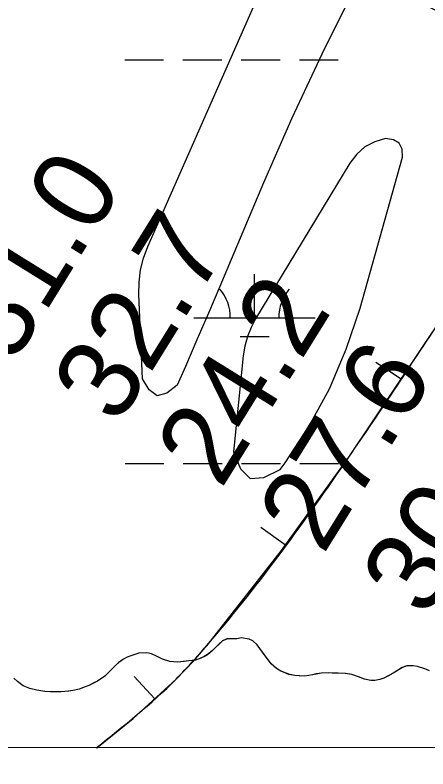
# Model space of a CAD drawing. Extents: x 3297716 to 3335574, y 688621 to 713991.
# Drawn here: x 3318912 to 3319252, y 693999 to 694621 of the extents above; entities that cross this region are included whole.
import ezdxf

# ---------------------------------------------------------------- set-up
doc = ezdxf.new("R2010")
doc.units = 0
for name, color, linetype in [('V-BORW-LINE', 7, 'Continuous'), ('V-GRID-FRAM', 7, 'Continuous'), ('V-RIVR-RANG', 7, 'Continuous'), ('V-SITE-VEGE', 7, 'Continuous'), ('V-TOPO-MAJR', 7, 'Continuous'), ('V-TOPO-MINR', 7, 'Continuous'), ('V-WETL-SWMP', 7, 'Continuous')]:
    doc.layers.add(name, color=color, linetype=linetype)

msp = doc.modelspace()

# ---------------------------------------------------------------- linework, layer by layer
at = {"layer": 'V-BORW-LINE'}
for p, q in [((3319230.16, 694320.58), (3319209.38, 694334.47)), ((3319134.94, 694183.9), (3319114.65, 694198.5)), ((3319027.17, 694057.28), (3319010.26, 694075.69))]:
    msp.add_line(p, q, dxfattribs=at)
msp.add_lwpolyline([(3318979.39, 694016.87), (3319009.4, 694040.96), (3319044.74, 694073.41), (3319059.42, 694088.64), (3319073.17, 694104.67), (3319131.74, 694179.45), (3319187.11, 694256.42), (3319226.69, 694315.39), (3319266.16, 694374.43), (3319299.21, 694424), (3319332.23, 694473.59)], dxfattribs=at)
for points in [[(3319332.23, 694473.59), (3319346.96, 694514.74), (3319330.08, 694574.05), (3319241.52, 694633.36), (3318959.37, 694833.29), (3318859.39, 694879.95), (3318735.8, 694948.8), (3318694.12, 694946.94), (3318632.3, 694892.02), (3318568.55, 694800.19), (3318453.36, 694621.99), (3318213, 694285.77), (3318159.93, 694204.01), (3318055.47, 694015.93)], [(3318978.9, 694016.87), (3319044.74, 694073.41), (3319073.17, 694104.67), (3319187.11, 694256.42), (3319266.16, 694374.43), (3319332.23, 694473.59)]]:
    msp.add_spline(points, degree=3, dxfattribs=at)
at = {"layer": 'V-GRID-FRAM'}
msp.add_lwpolyline([(3301838.48, 712184.22), (3333346.19, 712216.3), (3333372.64, 694031.53), (3301849.06, 693999.43), (3301838.48, 712184.22)], dxfattribs=at)
at = {"layer": 'V-SITE-VEGE'}
for p, q in [((3319083.04, 694104.95), (3319074.9, 694096.93)), ((3319086.49, 694106.52), (3319083.04, 694104.95)), ((3319090.46, 694106.74), (3319086.49, 694106.52)), ((3319094.93, 694106.72), (3319090.46, 694106.74)), ((3319098.65, 694107.43), (3319094.93, 694106.72)), ((3319104.88, 694106.46), (3319098.65, 694107.43)), ((3319108.02, 694105.04), (3319104.88, 694106.46)), ((3319111.71, 694101.64), (3319108.02, 694105.04)), ((3319116.07, 694095.78), (3319111.71, 694101.64)), ((3319004.43, 694091.42), (3319001.49, 694089.86)), ((3319007.39, 694092.74), (3319004.43, 694091.42)), ((3319014.18, 694094.76), (3319007.39, 694092.74)), ((3319020.75, 694095.16), (3319014.18, 694094.76)), ((3319024.63, 694094.26), (3319020.75, 694095.16)), ((3319029.15, 694092.13), (3319024.63, 694094.26)), ((3319033.55, 694089.87), (3319029.15, 694092.13)), ((3319068.06, 694092.04), (3319063.88, 694090.08)), ((3319070.76, 694093.6), (3319068.06, 694092.04)), ((3319074.9, 694096.93), (3319070.76, 694093.6)), ((3319123.01, 694086.12), (3319116.07, 694095.78)), ((3318995.02, 694084.86), (3318986.03, 694075.95)), ((3318997.45, 694087.03), (3318995.02, 694084.86)), ((3319001.49, 694089.86), (3318997.45, 694087.03)), ((3319039.69, 694088.02), (3319033.55, 694089.87)), ((3319046.16, 694087.55), (3319039.69, 694088.02)), ((3319055.34, 694088.39), (3319046.16, 694087.55)), ((3319060.67, 694089.14), (3319055.34, 694088.39)), ((3319063.88, 694090.08), (3319060.67, 694089.14)), ((3319127.45, 694082.13), (3319123.01, 694086.12)), ((3319131.23, 694079.98), (3319127.45, 694082.13)), ((3319137.63, 694077.39), (3319131.23, 694079.98)), ((3319170.04, 694078.53), (3319164.33, 694078.27)), ((3319173.53, 694078.36), (3319170.04, 694078.53)), ((3319231.21, 694083.07), (3319223.75, 694078.3)), ((3319235.04, 694084.28), (3319231.21, 694083.07)), ((3319240.13, 694084.4), (3319235.04, 694084.28)), ((3319243.75, 694083.74), (3319240.13, 694084.4)), ((3319249.76, 694081.89), (3319243.75, 694083.74)), ((3319253.66, 694080.24), (3319249.76, 694081.89)), ((3318914.04, 694071.53), (3318911.12, 694074.19)), ((3318986.03, 694075.95), (3318979.91, 694071.83)), ((3319142.5, 694076.39), (3319137.63, 694077.39)), ((3319150.6, 694075.84), (3319142.5, 694076.39)), ((3319154.06, 694076.41), (3319150.6, 694075.84)), ((3319160.12, 694077.67), (3319154.06, 694076.41)), ((3319164.33, 694078.27), (3319160.12, 694077.67)), ((3319178.37, 694078.47), (3319173.53, 694078.36)), ((3319184.23, 694077.99), (3319178.37, 694078.47)), ((3319189.71, 694077.25), (3319184.23, 694077.99)), ((3319194.98, 694075.26), (3319189.71, 694077.25)), ((3319199.99, 694073.51), (3319194.98, 694075.26)), ((3319205.37, 694072.4), (3319199.99, 694073.51)), ((3319208.47, 694072.34), (3319205.37, 694072.4)), ((3319212.56, 694073.06), (3319208.47, 694072.34)), ((3319216.01, 694074.26), (3319212.56, 694073.06)), ((3319223.75, 694078.3), (3319216.01, 694074.26)), ((3318918.85, 694067.91), (3318914.04, 694071.53)), ((3318924.12, 694065.8), (3318918.85, 694067.91)), ((3318969.83, 694067), (3318964.9, 694065.27)), ((3318972.91, 694068.19), (3318969.83, 694067)), ((3318979.91, 694071.83), (3318972.91, 694068.19)), ((3318930, 694064.32), (3318924.12, 694065.8)), ((3318936.73, 694063.24), (3318930, 694064.32)), ((3318949.79, 694062.92), (3318936.73, 694063.24)), ((3318956.24, 694063.45), (3318949.79, 694062.92)), ((3318961.32, 694064.31), (3318956.24, 694063.45)), ((3318964.9, 694065.27), (3318961.32, 694064.31))]:
    msp.add_line(p, q, dxfattribs=at)
at = {"layer": 'V-TOPO-MAJR'}
msp.add_lwpolyline([(3319171.3, 694312.75), (3319185.05, 694345.43), (3319196.52, 694379.22), (3319231.45, 694503.63), (3319230.93, 694510.22), (3319228.7, 694515.25), (3319223.9, 694517.95), (3319217.39, 694519.09), (3319208.47, 694516.24), (3319200.43, 694512.11), (3319193.7, 694506.08), (3319187.84, 694498.76), (3319110.32, 694370.54), (3319106.58, 694363.29), (3319103.52, 694355.82), (3319101.47, 694348), (3319100.11, 694339.95), (3319092.13, 694260.9), (3319097.81, 694246.91), (3319105.75, 694238.81), (3319117.07, 694239.55), (3319130.64, 694246.19), (3319134.72, 694251.79), (3319154.15, 694281.72), (3319171.3, 694312.75)], dxfattribs=at)
at = {"layer": 'V-TOPO-MINR'}
msp.add_lwpolyline([(3319190.81, 694640.78), (3319164.74, 694588.7), (3319140.24, 694535.87), (3319116.8, 694482.53), (3319090.1, 694419.21), (3319080.76, 694397.16), (3319071.36, 694375.13), (3319061.9, 694353.14), (3319052.38, 694331.16), (3319045.69, 694315.78), (3319037.04, 694309.13), (3319029.25, 694307.04), (3319022.71, 694311.79), (3319017.02, 694321.09), (3319013.96, 694390.37), (3319014.22, 694400.61), (3319015.4, 694410.69), (3319017.96, 694420.5), (3319021.43, 694430.15), (3319132.3, 694681.39)], dxfattribs=at)
at = {"layer": 'V-WETL-SWMP'}
for p, q in [((3319002.44, 694583.8), (3319034.44, 694583.82)), ((3319050.44, 694583.84), (3319082.44, 694583.87)), ((3319098.44, 694583.88), (3319130.44, 694583.91)), ((3319146.44, 694583.92), (3319178.44, 694583.95)), ((3319109.46, 694371.28), (3319109.43, 694407.28)), ((3319059.46, 694371.24), (3319159.46, 694371.33)), ((3319097.47, 694355.84), (3319121.47, 694355.86)), ((3319002.71, 694251.12), (3319034.71, 694251.15)), ((3319050.71, 694251.16), (3319082.71, 694251.19)), ((3319098.71, 694251.2), (3319130.71, 694251.23)), ((3319146.71, 694251.24), (3319178.71, 694251.27)), ((3319083.02, 694104.96), (3319080.34, 694102.41)), ((3319086.46, 694106.53), (3319083.02, 694104.96)), ((3319090.43, 694106.75), (3319086.46, 694106.53)), ((3319094.91, 694106.73), (3319090.43, 694106.75)), ((3319098.62, 694107.44), (3319094.91, 694106.73)), ((3319104.86, 694106.47), (3319098.62, 694107.44)), ((3319108, 694105.05), (3319104.86, 694106.47)), ((3319111.68, 694101.66), (3319108, 694105.05)), ((3319080.34, 694102.41), (3319074.88, 694096.94)), ((3319116.05, 694095.79), (3319111.68, 694101.66)), ((3319004.41, 694091.43), (3319001.46, 694089.87)), ((3319007.36, 694092.75), (3319004.41, 694091.43)), ((3319014.15, 694094.77), (3319007.36, 694092.75)), ((3319020.73, 694095.17), (3319014.15, 694094.77)), ((3319024.6, 694094.27), (3319020.73, 694095.17)), ((3319029.13, 694092.14), (3319024.6, 694094.27)), ((3319033.53, 694089.88), (3319029.13, 694092.14)), ((3319068.03, 694092.06), (3319063.85, 694090.09)), ((3319070.73, 694093.61), (3319068.03, 694092.06)), ((3319074.88, 694096.94), (3319070.73, 694093.61)), ((3319119.9, 694090.41), (3319116.05, 694095.79)), ((3318994.99, 694084.87), (3318991.47, 694081.43)), ((3318997.43, 694087.04), (3318994.99, 694084.87)), ((3319001.46, 694089.87), (3318997.43, 694087.04)), ((3319039.66, 694088.03), (3319033.53, 694089.88)), ((3319046.14, 694087.56), (3319039.66, 694088.03)), ((3319051.47, 694088.06), (3319046.14, 694087.56)), ((3319055.32, 694088.4), (3319051.47, 694088.06)), ((3319060.64, 694089.15), (3319055.32, 694088.4)), ((3319063.85, 694090.09), (3319060.64, 694089.15)), ((3319122.98, 694086.14), (3319119.9, 694090.41)), ((3319127.43, 694082.14), (3319122.98, 694086.14)), ((3318989.29, 694079.15), (3318986.01, 694075.96)), ((3318991.47, 694081.43), (3318989.29, 694079.15)), ((3319131.21, 694079.99), (3319127.43, 694082.14)), ((3319137.61, 694077.41), (3319131.21, 694079.99)), ((3319170.02, 694078.54), (3319164.31, 694078.28)), ((3319173.51, 694078.37), (3319170.02, 694078.54)), ((3319227.27, 694080.63), (3319223.72, 694078.31)), ((3319231.19, 694083.08), (3319227.27, 694080.63)), ((3319235.01, 694084.29), (3319231.19, 694083.08)), ((3319240.11, 694084.41), (3319235.01, 694084.29)), ((3319243.73, 694083.75), (3319240.11, 694084.41)), ((3319249.74, 694081.9), (3319243.73, 694083.75)), ((3319253.63, 694080.25), (3319249.74, 694081.9)), ((3318914.02, 694071.54), (3318911.1, 694074.2)), ((3318986.01, 694075.96), (3318979.89, 694071.84)), ((3319142.48, 694076.4), (3319137.61, 694077.41)), ((3319146.09, 694076.11), (3319142.48, 694076.4)), ((3319150.57, 694075.85), (3319146.09, 694076.11)), ((3319154.04, 694076.42), (3319150.57, 694075.85)), ((3319157.13, 694077.12), (3319154.04, 694076.42)), ((3319160.1, 694077.68), (3319157.13, 694077.12)), ((3319164.31, 694078.28), (3319160.1, 694077.68)), ((3319178.35, 694078.49), (3319173.51, 694078.37)), ((3319184.2, 694078), (3319178.35, 694078.49)), ((3319189.69, 694077.26), (3319184.2, 694078)), ((3319194.96, 694075.27), (3319189.69, 694077.26)), ((3319199.97, 694073.52), (3319194.96, 694075.27)), ((3319205.34, 694072.41), (3319199.97, 694073.52)), ((3319208.45, 694072.35), (3319205.34, 694072.41)), ((3319212.53, 694073.07), (3319208.45, 694072.35)), ((3319215.98, 694074.27), (3319212.53, 694073.07)), ((3319219.67, 694076.22), (3319215.98, 694074.27)), ((3319223.72, 694078.31), (3319219.67, 694076.22)), ((3318918.83, 694067.92), (3318914.02, 694071.54)), ((3318924.1, 694065.81), (3318918.83, 694067.92)), ((3318969.81, 694067.01), (3318964.88, 694065.27)), ((3318972.89, 694068.2), (3318969.81, 694067.01)), ((3318977.06, 694070.41), (3318972.89, 694068.2)), ((3318979.89, 694071.84), (3318977.06, 694070.41)), ((3318929.98, 694064.33), (3318924.1, 694065.81)), ((3318936.71, 694063.25), (3318929.98, 694064.33)), ((3318941.31, 694063.11), (3318936.71, 694063.25)), ((3318944.67, 694063.06), (3318941.31, 694063.11)), ((3318949.77, 694062.93), (3318944.67, 694063.06)), ((3318953, 694063.13), (3318949.77, 694062.93)), ((3318956.22, 694063.46), (3318953, 694063.13)), ((3318961.3, 694064.32), (3318956.22, 694063.46)), ((3318964.88, 694065.27), (3318961.3, 694064.32))]:
    msp.add_line(p, q, dxfattribs=at)
for centre, start, end in [((3319054.21, 694371.71), 359.27624, 40.81989), ((3319164.7, 694371.81), 139.27624, 180.8199)]:
    msp.add_arc(centre, 35.25, start, end, dxfattribs=at)

# ---------------------------------------------------------------- texts
at = {"layer": 'V-RIVR-RANG'}
for s, p in [('31.0', (3318909.99, 694331.72)), ('32.7', (3318996.63, 694281.69)), ('24.2', (3319081.74, 694229.19)), ('27.6', (3319165.87, 694175.12)), ('30.6', (3319250.98, 694122.62))]:
    msp.add_text(s, height=67, rotation=58.18833, dxfattribs=at).set_placement(p)

doc.saveas('drawing.dxf')
